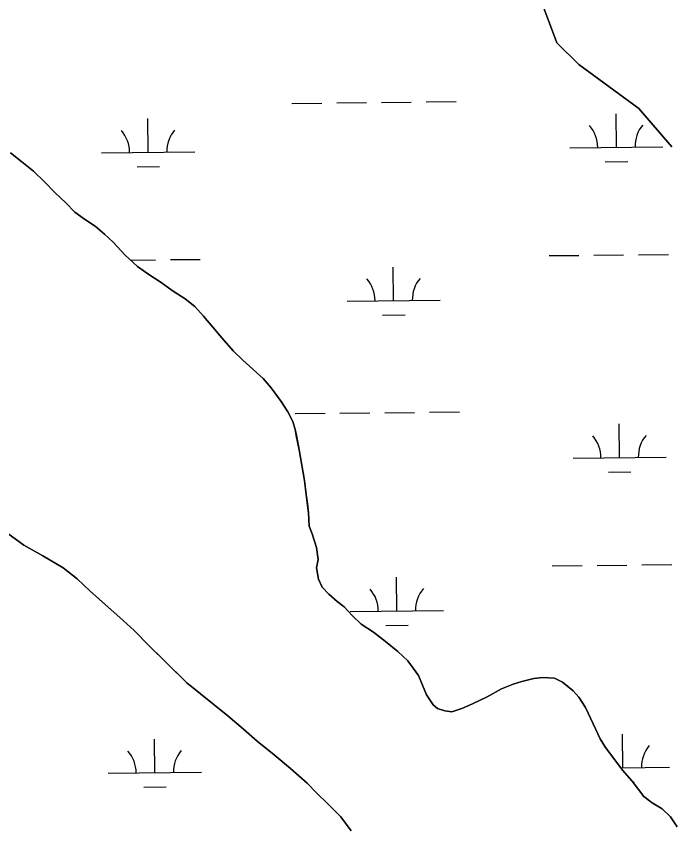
# Model space of a CAD drawing. Extents: x 3734862 to 3772949, y 391520 to 417239.
# Drawn here: x 3769220 to 3769923, y 406426 to 407298 of the extents above; entities that cross this region are included whole.
import ezdxf

# ---------------------------------------------------------------- set-up
doc = ezdxf.new("R2010")
doc.units = 0
doc.layers.add('V-TOPO-SHOR', color=7, linetype='Continuous')
doc.layers.add('V-WETL-SWMP', color=7, linetype='Continuous')

msp = doc.modelspace()

# ---------------------------------------------------------------- linework, layer by layer
at = {"layer": 'V-TOPO-SHOR'}
for p, q in [((3769799.96, 407269.2), (3769782.36, 407316.14)), ((3769823.42, 407245.72), (3769799.96, 407269.2)), ((3769887.93, 407198.77), (3769823.42, 407245.72)), ((3769923.12, 407157.69), (3769887.93, 407198.77)), ((3769214.26, 407150.98), (3769226.32, 407141.57)), ((3769226.32, 407141.57), (3769238.77, 407131.38)), ((3769238.77, 407131.38), (3769250.43, 407120.02)), ((3769250.43, 407120.02), (3769261.7, 407108.66)), ((3769261.7, 407108.66), (3769273.36, 407097.3)), ((3769273.36, 407097.3), (3769283.08, 407087.51)), ((3769283.08, 407087.51), (3769293.59, 407080.06)), ((3769293.59, 407080.06), (3769304.87, 407072.6)), ((3769304.87, 407072.6), (3769314.98, 407063.98)), ((3769314.98, 407063.98), (3769324.32, 407055.36)), ((3769324.32, 407055.36), (3769337.14, 407041.27)), ((3769337.14, 407041.27), (3769350.36, 407029.12)), ((3769350.36, 407029.12), (3769362.42, 407020.49)), ((3769362.42, 407020.49), (3769374.49, 407012.64)), ((3769374.49, 407012.64), (3769388.49, 407002.83)), ((3769388.49, 407002.83), (3769401.34, 406994.59)), ((3769401.34, 406994.59), (3769411.84, 406986.36)), ((3769411.84, 406986.36), (3769421.17, 406975.79)), ((3769421.17, 406975.79), (3769430.88, 406964.05)), ((3769430.88, 406964.05), (3769440.59, 406952.69)), ((3769440.59, 406952.69), (3769453.02, 406938.6)), ((3769453.02, 406938.6), (3769463.13, 406928.81)), ((3769463.13, 406928.81), (3769474.41, 406918.62)), ((3769474.41, 406918.62), (3769484.9, 406909.22)), ((3769484.9, 406909.22), (3769493.45, 406899.04)), ((3769493.45, 406899.04), (3769504.32, 406884.56)), ((3769504.32, 406884.56), (3769511.3, 406873.22)), ((3769511.3, 406873.22), (3769516.72, 406863.06)), ((3769516.72, 406863.06), (3769519.42, 406854.46)), ((3769519.42, 406854.46), (3769520.57, 406847.83)), ((3769520.57, 406847.83), (3769523.63, 406832.6)), ((3769523.63, 406832.6), (3769529.36, 406799.8)), ((3769529.36, 406799.8), (3769531.25, 406784.58)), ((3769531.25, 406784.58), (3769532.38, 406774.82)), ((3769532.38, 406774.82), (3769533.52, 406765.06)), ((3769533.52, 406765.06), (3769534.24, 406750.62)), ((3769228.27, 406730.32), (3769211.15, 406742.87)), ((3769534.24, 406750.62), (3769537.72, 406742.41)), ((3769537.72, 406742.41), (3769542.35, 406727.96)), ((3769248.91, 406718.93), (3769228.27, 406730.32)), ((3769542.35, 406727.96), (3769543.86, 406715.08)), ((3769270.71, 406705.97), (3769248.91, 406718.93)), ((3769543.86, 406715.08), (3769542.27, 406706.11)), ((3769285.49, 406694.21), (3769270.71, 406705.97)), ((3769542.27, 406706.11), (3769544.17, 406694.01)), ((3769299.1, 406681.28), (3769285.49, 406694.21)), ((3769544.17, 406694.01), (3769548.43, 406685.41)), ((3769548.43, 406685.41), (3769555.43, 406677.97)), ((3769312.71, 406669.14), (3769299.1, 406681.28)), ((3769555.43, 406677.97), (3769564.37, 406670.13)), ((3769322.04, 406660.91), (3769312.71, 406669.14)), ((3769564.37, 406670.13), (3769571.76, 406664.25)), ((3769334.87, 406649.54), (3769322.04, 406660.91)), ((3769571.76, 406664.25), (3769580.31, 406654.85)), ((3769346.54, 406638.96), (3769334.87, 406649.54)), ((3769580.31, 406654.85), (3769590.03, 406645.84)), ((3769362.47, 406622.91), (3769346.54, 406638.96)), ((3769590.03, 406645.84), (3769603.26, 406637.21)), ((3769603.26, 406637.21), (3769616.1, 406627.02)), ((3769378.02, 406607.63), (3769362.47, 406622.91)), ((3769616.1, 406627.02), (3769629.32, 406616.43)), ((3769629.32, 406616.43), (3769640.21, 406606.25)), ((3769403.29, 406582.95), (3769378.02, 406607.63)), ((3769640.21, 406606.25), (3769651.47, 406590.59)), ((3769651.47, 406590.59), (3769659.97, 406569.89)), ((3769762.25, 406584.32), (3769775.14, 406587.4)), ((3769775.14, 406587.4), (3769784.9, 406588.53)), ((3769784.9, 406588.53), (3769797.38, 406587.7)), ((3769797.38, 406587.7), (3769805.95, 406583.38)), ((3769447.24, 406547.28), (3769403.29, 406582.95)), ((3769740.37, 406576.21), (3769752.88, 406581.24)), ((3769752.88, 406581.24), (3769762.25, 406584.32)), ((3769805.95, 406583.38), (3769817.23, 406574.36)), ((3769659.97, 406569.89), (3769667.35, 406559.32)), ((3769725.12, 406567.69), (3769740.37, 406576.21)), ((3769817.23, 406574.36), (3769823.44, 406567.31)), ((3769698.15, 406555.3), (3769709.49, 406560.33)), ((3769709.49, 406560.33), (3769725.12, 406567.69)), ((3769823.44, 406567.31), (3769830.42, 406556.36)), ((3769667.35, 406559.32), (3769672.01, 406555.4)), ((3769672.01, 406555.4), (3769679.81, 406552.64)), ((3769679.81, 406552.64), (3769687.22, 406551.83)), ((3769687.22, 406551.83), (3769698.15, 406555.3)), ((3769830.42, 406556.36), (3769838.94, 406538.77)), ((3769463.97, 406533.17), (3769447.24, 406547.28)), ((3769838.94, 406538.77), (3769846.29, 406522.75)), ((3769478.74, 406520.24), (3769463.97, 406533.17)), ((3769496.64, 406505.73), (3769478.74, 406520.24)), ((3769846.29, 406522.75), (3769852.11, 406513.36)), ((3769852.11, 406513.36), (3769862.21, 406500.06)), ((3769514.14, 406490.84), (3769496.64, 406505.73)), ((3769862.21, 406500.06), (3769870.36, 406489.1)), ((3769532.03, 406475.17), (3769514.14, 406490.84)), ((3769870.36, 406489.1), (3769880.46, 406477.36)), ((3769542.13, 406464.99), (3769532.03, 406475.17)), ((3769880.46, 406477.36), (3769893.27, 406460.92)), ((3769554.57, 406452.84), (3769542.13, 406464.99)), ((3769893.27, 406460.92), (3769902.22, 406454.25)), ((3769568.18, 406439.14), (3769554.57, 406452.84)), ((3769902.22, 406454.25), (3769912.73, 406447.58)), ((3769912.73, 406447.58), (3769921.67, 406438.96)), ((3769579.43, 406424.27), (3769568.18, 406439.14)), ((3769921.67, 406438.96), (3769929.04, 406428.4))]:
    msp.add_line(p, q, dxfattribs=at)
for points in [[(3769493.45, 406899.04), (3769484.9, 406909.22), (3769474.4, 406918.62), (3769463.13, 406928.81), (3769453.02, 406938.6), (3769440.59, 406952.69), (3769430.88, 406964.05), (3769421.17, 406975.79), (3769411.84, 406986.36), (3769401.34, 406994.59), (3769388.49, 407002.84), (3769374.49, 407012.64), (3769362.42, 407020.49), (3769350.36, 407029.12), (3769337.14, 407041.27), (3769324.32, 407055.36), (3769314.98, 407063.98), (3769304.87, 407072.6), (3769293.59, 407080.06), (3769283.08, 407087.51), (3769273.36, 407097.3), (3769261.7, 407108.66), (3769250.43, 407120.02), (3769238.77, 407131.38), (3769226.32, 407141.57), (3769214.26, 407150.98)], [(3769929.04, 406428.4), (3769921.67, 406438.96), (3769912.73, 406447.58), (3769902.22, 406454.26), (3769893.27, 406460.92), (3769880.46, 406477.36), (3769870.36, 406489.1), (3769862.21, 406500.06), (3769852.11, 406513.36), (3769846.29, 406522.75), (3769838.94, 406538.77), (3769830.42, 406556.36), (3769823.44, 406567.31), (3769817.23, 406574.36), (3769805.95, 406583.38), (3769797.38, 406587.7), (3769784.9, 406588.53), (3769775.14, 406587.4), (3769762.25, 406584.32), (3769752.88, 406581.24), (3769740.37, 406576.21), (3769725.12, 406567.69), (3769709.49, 406560.33), (3769698.15, 406555.3), (3769687.22, 406551.83), (3769679.81, 406552.64), (3769672.01, 406555.4), (3769667.35, 406559.32), (3769659.97, 406569.89), (3769651.47, 406590.6), (3769640.21, 406606.25), (3769629.32, 406616.43), (3769616.1, 406627.02), (3769603.26, 406637.21), (3769590.03, 406645.84), (3769580.31, 406654.85), (3769571.76, 406664.25), (3769564.37, 406670.13), (3769555.43, 406677.97), (3769548.43, 406685.41), (3769544.17, 406694.01), (3769542.27, 406706.11), (3769543.86, 406715.08), (3769542.35, 406727.96), (3769537.72, 406742.41), (3769534.24, 406750.62), (3769533.52, 406765.06), (3769532.38, 406774.82), (3769531.25, 406784.58), (3769529.36, 406799.8), (3769523.63, 406832.6), (3769520.57, 406847.83), (3769519.42, 406854.46), (3769516.72, 406863.06), (3769511.3, 406873.22), (3769504.32, 406884.56), (3769493.45, 406899.04)], [(3769211.15, 406742.87), (3769228.27, 406730.32), (3769248.91, 406718.93), (3769270.71, 406705.97), (3769285.49, 406694.21), (3769299.1, 406681.28), (3769312.71, 406669.14), (3769322.04, 406660.91), (3769334.87, 406649.54), (3769346.54, 406638.96), (3769362.47, 406622.91), (3769378.02, 406607.63), (3769403.29, 406582.95), (3769447.24, 406547.28), (3769463.97, 406533.17)], [(3769463.97, 406533.17), (3769478.74, 406520.24), (3769496.64, 406505.73), (3769514.14, 406490.84), (3769532.03, 406475.17), (3769542.13, 406464.99), (3769554.57, 406452.84), (3769568.18, 406439.14), (3769579.43, 406424.27)]]:
    msp.add_lwpolyline(points, dxfattribs=at)
at = {"layer": 'V-WETL-SWMP'}
for p, q in [((3769782.36, 407316.14), (3769799.96, 407269.19)), ((3769799.96, 407269.19), (3769823.42, 407245.72)), ((3769823.42, 407245.72), (3769887.93, 407198.77)), ((3769515.84, 407204.09), (3769547.84, 407204.43)), ((3769563.84, 407204.6), (3769595.83, 407204.94)), ((3769611.83, 407205.11), (3769643.83, 407205.45)), ((3769659.83, 407205.61), (3769691.83, 407205.95)), ((3769887.93, 407198.77), (3769923.12, 407157.69)), ((3769361.79, 407151.72), (3769361.41, 407187.72)), ((3769863.67, 407157.02), (3769863.29, 407193.02)), ((3769311.79, 407151.19), (3769411.79, 407152.25)), ((3769813.67, 407156.49), (3769913.67, 407157.55)), ((3769226.32, 407141.57), (3769214.26, 407150.98)), ((3769238.77, 407131.38), (3769226.32, 407141.57)), ((3769349.96, 407136.16), (3769373.95, 407136.42)), ((3769851.84, 407141.47), (3769875.83, 407141.72)), ((3769250.43, 407120.02), (3769238.77, 407131.38)), ((3769261.7, 407108.66), (3769250.43, 407120.02)), ((3769273.36, 407097.3), (3769261.7, 407108.66)), ((3769283.08, 407087.51), (3769273.36, 407097.3)), ((3769293.59, 407080.06), (3769283.08, 407087.51)), ((3769304.87, 407072.6), (3769293.59, 407080.06)), ((3769314.98, 407063.98), (3769304.87, 407072.6)), ((3769324.32, 407055.36), (3769314.98, 407063.98)), ((3769337.14, 407041.27), (3769324.32, 407055.36)), ((3769350.36, 407029.12), (3769337.14, 407041.27)), ((3769791.49, 407040.82), (3769823.49, 407041.16)), ((3769839.48, 407041.33), (3769871.48, 407041.67)), ((3769887.48, 407041.84), (3769919.48, 407042.17)), ((3769342.78, 407036.08), (3769369.6, 407036.37)), ((3769385.6, 407036.53), (3769417.6, 407036.87)), ((3769362.42, 407020.49), (3769350.36, 407029.12)), ((3769624.92, 406992.63), (3769624.54, 407028.63)), ((3769374.49, 407012.64), (3769362.42, 407020.49)), ((3769388.5, 407002.83), (3769374.49, 407012.64)), ((3769401.34, 406994.59), (3769388.5, 407002.83)), ((3769411.84, 406986.36), (3769401.34, 406994.59)), ((3769574.93, 406992.1), (3769674.92, 406993.16)), ((3769421.17, 406975.79), (3769411.84, 406986.36)), ((3769430.88, 406964.05), (3769421.17, 406975.79)), ((3769613.09, 406977.07), (3769637.09, 406977.33)), ((3769440.59, 406952.69), (3769430.88, 406964.05)), ((3769453.02, 406938.6), (3769440.59, 406952.69)), ((3769463.13, 406928.81), (3769453.02, 406938.6)), ((3769484.9, 406909.22), (3769463.13, 406928.81)), ((3769493.45, 406899.04), (3769484.9, 406909.22)), ((3769504.32, 406884.56), (3769493.45, 406899.04)), ((3769511.3, 406873.22), (3769504.32, 406884.56)), ((3769516.72, 406863.06), (3769511.3, 406873.22)), ((3769519.35, 406871.44), (3769551.35, 406871.78)), ((3769567.35, 406871.94), (3769599.35, 406872.28)), ((3769615.35, 406872.45), (3769647.35, 406872.79)), ((3769663.35, 406872.96), (3769695.34, 406873.3)), ((3769519.42, 406854.46), (3769516.72, 406863.06)), ((3769867.19, 406824.37), (3769866.81, 406860.36)), ((3769520.56, 406847.83), (3769519.42, 406854.46)), ((3769523.63, 406832.6), (3769520.56, 406847.83)), ((3769529.36, 406799.8), (3769523.63, 406832.6)), ((3769817.19, 406823.84), (3769917.18, 406824.89)), ((3769855.35, 406808.81), (3769879.35, 406809.06)), ((3769531.25, 406784.58), (3769529.36, 406799.8)), ((3769533.52, 406765.06), (3769531.25, 406784.58)), ((3769534.24, 406750.62), (3769533.52, 406765.06)), ((3769211.15, 406742.87), (3769228.27, 406730.32)), ((3769537.72, 406742.41), (3769534.24, 406750.62)), ((3769542.35, 406727.96), (3769537.72, 406742.41)), ((3769228.27, 406730.32), (3769248.91, 406718.93)), ((3769543.86, 406715.08), (3769542.35, 406727.96)), ((3769248.91, 406718.93), (3769270.71, 406705.97)), ((3769542.27, 406706.11), (3769543.86, 406715.08)), ((3769795, 406708.17), (3769827, 406708.5)), ((3769843, 406708.67), (3769875, 406709.01)), ((3769891, 406709.18), (3769922.99, 406709.52)), ((3769270.71, 406705.97), (3769285.49, 406694.21)), ((3769544.17, 406694.01), (3769542.27, 406706.11)), ((3769285.49, 406694.21), (3769299.1, 406681.28)), ((3769548.43, 406685.41), (3769544.17, 406694.01)), ((3769628.44, 406659.97), (3769628.06, 406695.97)), ((3769555.43, 406677.97), (3769548.43, 406685.41)), ((3769299.1, 406681.28), (3769334.87, 406649.54)), ((3769564.37, 406670.13), (3769555.43, 406677.97)), ((3769571.76, 406664.25), (3769564.37, 406670.13)), ((3769580.31, 406654.85), (3769571.76, 406664.25)), ((3769578.44, 406659.45), (3769678.43, 406660.5)), ((3769334.87, 406649.54), (3769346.54, 406638.96)), ((3769590.03, 406645.84), (3769580.31, 406654.85)), ((3769346.54, 406638.96), (3769362.47, 406622.91)), ((3769603.26, 406637.21), (3769590.03, 406645.84)), ((3769616.6, 406644.42), (3769640.6, 406644.67)), ((3769629.32, 406616.43), (3769603.26, 406637.21)), ((3769362.47, 406622.91), (3769403.29, 406582.95)), ((3769640.21, 406606.25), (3769629.32, 406616.43)), ((3769651.47, 406590.6), (3769640.21, 406606.25)), ((3769659.97, 406569.89), (3769651.47, 406590.6)), ((3769775.14, 406587.4), (3769762.25, 406584.32)), ((3769784.9, 406588.53), (3769775.14, 406587.4)), ((3769797.38, 406587.7), (3769784.9, 406588.53)), ((3769805.95, 406583.38), (3769797.38, 406587.7)), ((3769403.29, 406582.95), (3769447.24, 406547.28)), ((3769752.88, 406581.24), (3769740.37, 406576.21)), ((3769762.25, 406584.32), (3769752.88, 406581.24)), ((3769817.23, 406574.36), (3769805.95, 406583.38)), ((3769667.34, 406559.32), (3769659.97, 406569.89)), ((3769740.37, 406576.21), (3769725.12, 406567.69)), ((3769823.44, 406567.31), (3769817.23, 406574.36)), ((3769709.49, 406560.33), (3769698.15, 406555.3)), ((3769725.12, 406567.69), (3769709.49, 406560.33)), ((3769830.42, 406556.36), (3769823.44, 406567.31)), ((3769672.01, 406555.4), (3769667.34, 406559.32)), ((3769679.8, 406552.64), (3769672.01, 406555.4)), ((3769687.21, 406551.83), (3769679.8, 406552.64)), ((3769698.15, 406555.3), (3769687.21, 406551.83)), ((3769838.94, 406538.77), (3769830.42, 406556.36)), ((3769447.24, 406547.28), (3769463.97, 406533.17)), ((3769846.29, 406522.75), (3769838.94, 406538.77)), ((3769463.97, 406533.17), (3769478.74, 406520.24)), ((3769870.7, 406491.71), (3769870.32, 406527.71)), ((3769368.82, 406486.41), (3769368.44, 406522.41)), ((3769478.74, 406520.24), (3769496.64, 406505.74)), ((3769852.11, 406513.36), (3769846.29, 406522.75)), ((3769862.21, 406500.06), (3769852.11, 406513.36)), ((3769496.64, 406505.74), (3769514.14, 406490.84)), ((3769870.36, 406489.1), (3769862.21, 406500.06)), ((3769514.14, 406490.84), (3769532.03, 406475.17)), ((3769868.44, 406491.69), (3769920.7, 406492.24)), ((3769318.82, 406485.88), (3769418.82, 406486.94)), ((3769880.46, 406477.36), (3769870.36, 406489.1)), ((3769532.03, 406475.17), (3769542.13, 406464.99)), ((3769893.27, 406460.92), (3769880.46, 406477.36)), ((3769881.21, 406476.39), (3769882.86, 406476.41)), ((3769356.98, 406470.85), (3769380.98, 406471.11)), ((3769542.13, 406464.99), (3769554.57, 406452.84)), ((3769902.22, 406454.26), (3769893.27, 406460.92)), ((3769554.57, 406452.84), (3769568.18, 406439.14)), ((3769912.73, 406447.58), (3769902.22, 406454.26)), ((3769921.67, 406438.97), (3769912.73, 406447.58)), ((3769568.18, 406439.14), (3769579.43, 406424.27)), ((3769929.04, 406428.4), (3769921.67, 406438.97))]:
    msp.add_line(p, q, dxfattribs=at)
for centre, start, end in [((3769808.43, 407156.91), 359.83336, 41.37702), ((3769918.91, 407158.08), 139.83336, 181.37702), ((3769306.55, 407151.61), 359.83336, 41.37702), ((3769417.03, 407152.78), 139.83336, 181.37702), ((3769569.68, 406992.52), 359.83336, 41.37702), ((3769680.16, 406993.69), 139.83336, 181.37702), ((3769811.94, 406824.26), 359.83336, 41.37702), ((3769922.42, 406825.42), 139.83336, 181.37702), ((3769573.19, 406659.86), 359.83336, 41.37702), ((3769683.67, 406661.03), 139.83336, 181.37702), ((3769313.57, 406486.3), 359.83336, 41.37702), ((3769424.05, 406487.47), 139.83336, 181.37702), ((3769925.93, 406492.77), 139.83336, 181.37702)]:
    msp.add_arc(centre, 35.25, start, end, dxfattribs=at)

doc.saveas('drawing.dxf')
